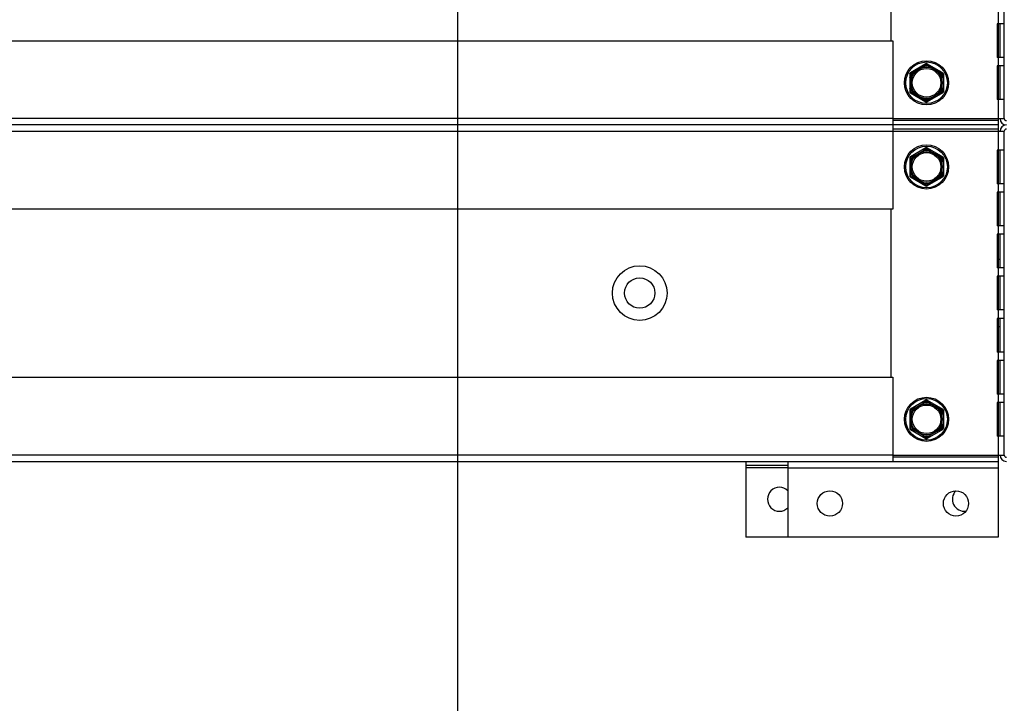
# Model space of a CAD drawing. Header units: millimetres. Extents: x -165365 to -33565, y 7406 to 103342.
# Tile 262 of 352: x -80090 to -79855, y 72775 to 72937. Entities that reach past the tile are written whole.
import ezdxf

# ---------------------------------------------------------------- set-up
doc = ezdxf.new("R2010")
doc.units = ezdxf.units.MM
doc.header["$MEASUREMENT"] = 0
doc.layers.add('FLUID-C6', color=7, linetype='Continuous')

# ---------------------------------------------------------------- blocks, each defined once
blk = doc.blocks.new('VVS075_H_eh_t')
at = {"color": 7, "linetype": 'Continuous'}
for p, q in [((27.29, 1371.5), (27.29, 241.5)), ((28.79, 266.5), (28.79, 1371.5)), ((47.29, 1371.5), (47.29, 266.5)), ((87.29, 266.5), (87.29, 1371.5)), ((105.79, 1371.5), (105.79, 266.5)), ((107.29, 241.5), (107.29, 1371.5)), ((108.79, 266.5), (108.79, 1371.5)), ((127.29, 1371.5), (127.29, 266.5)), ((9.29, 291.5), (9.29, 301.5)), ((27.29, 301.5), (9.29, 301.5)), ((25.79, 291.5), (25.79, 301.5)), ((26.29, 291.5), (26.29, 301.5)), ((9.29, 241.5), (9.29, 291.5)), ((27.29, 291.5), (9.29, 291.5)), ((25.74, 291.5), (25.74, 241.5)), ((47.29, 266.5), (27.29, 266.5)), ((28.29, 241.5), (28.29, 266.5)), ((28.79, 266.5), (28.79, 240)), ((87.29, 267), (47.29, 267)), ((127.29, 266.5), (87.29, 266.5)), ((105.79, 266.5), (105.79, 240)), ((106.29, 241.5), (106.29, 266.5)), ((108.29, 241.5), (108.29, 266.5)), ((108.79, 266.5), (108.79, 240)), ((167.29, 267), (127.29, 267)), ((39.43, 262.5), (35.16, 262.5)), ((36, 262.5), (36, 262.2)), ((38.59, 262.2), (38.59, 262.5)), ((99.43, 262.5), (95.16, 262.5)), ((96, 262.5), (96, 262.2)), ((98.59, 262.2), (98.59, 262.5)), ((119.43, 262.5), (115.16, 262.5)), ((116, 262.5), (116, 262.2)), ((118.59, 262.2), (118.59, 262.5)), ((34.9, 262.35), (32.76, 258.65)), ((34.73, 261.47), (33.44, 259.23)), ((34.73, 261.47), (34.47, 261.62)), ((34.64, 261.58), (34.73, 261.47)), ((36, 262.2), (35.95, 262.34)), ((38.58, 262.2), (36, 262.2)), ((38.63, 262.34), (38.59, 262.2)), ((41.82, 258.65), (39.69, 262.35)), ((40.11, 261.62), (39.85, 261.47)), ((39.85, 261.47), (39.95, 261.58)), ((41.14, 259.23), (39.85, 261.47)), ((94.9, 262.35), (92.76, 258.65)), ((94.73, 261.47), (93.44, 259.23)), ((94.73, 261.47), (94.47, 261.62)), ((94.64, 261.58), (94.73, 261.47)), ((96, 262.2), (95.95, 262.34)), ((98.58, 262.2), (96, 262.2)), ((98.63, 262.34), (98.59, 262.2)), ((101.82, 258.65), (99.69, 262.35)), ((100.11, 261.62), (99.85, 261.47)), ((99.85, 261.47), (99.95, 261.58)), ((101.14, 259.23), (99.85, 261.47)), ((114.9, 262.35), (112.76, 258.65)), ((114.73, 261.47), (113.44, 259.23)), ((114.73, 261.47), (114.47, 261.62)), ((114.64, 261.58), (114.73, 261.47)), ((116, 262.2), (115.95, 262.34)), ((118.58, 262.2), (116, 262.2)), ((118.63, 262.34), (118.59, 262.2)), ((121.82, 258.65), (119.69, 262.35)), ((120.11, 261.62), (119.85, 261.47)), ((119.85, 261.47), (119.95, 261.58)), ((121.14, 259.23), (119.85, 261.47)), ((34.9, 254.65), (32.76, 258.35)), ((33.18, 259.38), (33.44, 259.23)), ((33.44, 257.77), (33.18, 257.62)), ((33.44, 259.23), (33.29, 259.26)), ((33.29, 257.74), (33.44, 257.77)), ((34.73, 255.53), (33.44, 257.77)), ((41.82, 258.35), (39.69, 254.65)), ((39.85, 255.53), (41.14, 257.77)), ((41.14, 259.23), (41.4, 259.38)), ((41.29, 259.26), (41.14, 259.23)), ((41.14, 257.77), (41.29, 257.74)), ((41.4, 257.62), (41.14, 257.77)), ((94.9, 254.65), (92.76, 258.35)), ((93.18, 259.38), (93.44, 259.23)), ((93.44, 257.77), (93.18, 257.62)), ((93.44, 259.23), (93.29, 259.26)), ((93.29, 257.74), (93.44, 257.77)), ((94.73, 255.53), (93.44, 257.77)), ((101.82, 258.35), (99.69, 254.65)), ((99.85, 255.53), (101.14, 257.77)), ((101.14, 259.23), (101.4, 259.38)), ((101.29, 259.26), (101.14, 259.23)), ((101.4, 257.62), (101.14, 257.77)), ((101.14, 257.77), (101.29, 257.74)), ((114.9, 254.65), (112.76, 258.35)), ((113.18, 259.38), (113.44, 259.23)), ((113.44, 257.77), (113.18, 257.62)), ((113.44, 259.23), (113.29, 259.26)), ((113.29, 257.74), (113.44, 257.77)), ((114.73, 255.53), (113.44, 257.77)), ((121.82, 258.35), (119.69, 254.65)), ((119.85, 255.53), (121.14, 257.77)), ((121.14, 259.23), (121.4, 259.38)), ((121.29, 259.26), (121.14, 259.23)), ((121.4, 257.62), (121.14, 257.77)), ((121.14, 257.77), (121.29, 257.74)), ((34.47, 255.38), (34.73, 255.53)), ((34.73, 255.53), (34.64, 255.42)), ((39.95, 255.42), (39.85, 255.53)), ((39.85, 255.53), (40.11, 255.38)), ((94.47, 255.38), (94.73, 255.53)), ((94.73, 255.53), (94.64, 255.42)), ((99.95, 255.42), (99.85, 255.53)), ((99.85, 255.53), (100.11, 255.38)), ((114.47, 255.38), (114.73, 255.53)), ((114.73, 255.53), (114.64, 255.42)), ((119.95, 255.42), (119.85, 255.53)), ((119.85, 255.53), (120.11, 255.38)), ((39.43, 254.5), (35.16, 254.5)), ((35.95, 254.66), (36, 254.8)), ((36, 254.8), (36, 254.5)), ((36, 254.8), (38.58, 254.8)), ((38.59, 254.5), (38.59, 254.8)), ((38.59, 254.8), (38.63, 254.66)), ((99.43, 254.5), (95.16, 254.5)), ((95.95, 254.66), (96, 254.8)), ((96, 254.8), (96, 254.5)), ((96, 254.8), (98.58, 254.8)), ((98.59, 254.5), (98.59, 254.8)), ((98.59, 254.8), (98.63, 254.66)), ((119.43, 254.5), (115.16, 254.5)), ((115.95, 254.66), (116, 254.8)), ((116, 254.8), (116, 254.5)), ((116, 254.8), (118.58, 254.8)), ((118.59, 254.5), (118.59, 254.8)), ((118.59, 254.8), (118.63, 254.66)), ((27.29, 241.5), (9.29, 241.5)), ((267.29, 241.5), (27.29, 241.5)), ((33.29, 240), (33.29, 241.7)), ((41.29, 241.7), (33.29, 241.7)), ((41.29, 240), (41.29, 241.7)), ((43.29, 240), (43.29, 241.7)), ((51.29, 241.7), (43.29, 241.7)), ((51.29, 240), (51.29, 241.7)), ((53.29, 240), (53.29, 241.7)), ((61.29, 241.7), (53.29, 241.7)), ((59.29, 241), (59.29, 241.5)), ((61.29, 240), (61.29, 241.7)), ((63.29, 240), (63.29, 241.7)), ((71.29, 241.7), (63.29, 241.7)), ((71.29, 240), (71.29, 241.7)), ((73.29, 240), (73.29, 241.7)), ((81.29, 241.7), (73.29, 241.7)), ((75.29, 241), (75.29, 241.5)), ((81.29, 240), (81.29, 241.7)), ((83.29, 240), (83.29, 241.7)), ((91.29, 241.7), (83.29, 241.7)), ((91.29, 240), (91.29, 241.7)), ((93.29, 240), (93.29, 241.7)), ((101.29, 241.7), (93.29, 241.7)), ((101.29, 240), (101.29, 241.7)), ((113.29, 240), (113.29, 241.7)), ((121.29, 241.7), (113.29, 241.7)), ((121.29, 240), (121.29, 241.7)), ((123.29, 240), (123.29, 241.7)), ((131.29, 241.7), (123.29, 241.7)), ((131.29, 240), (131.29, 241.7)), ((28.79, 240), (105.79, 240)), ((33.29, 241), (41.29, 241)), ((43.29, 241), (51.29, 241)), ((53.29, 241), (61.29, 241)), ((63.29, 241), (71.29, 241)), ((73.29, 241), (81.29, 241)), ((83.29, 241), (91.29, 241)), ((93.29, 241), (101.29, 241)), ((108.79, 240), (185.79, 240)), ((113.29, 241), (121.29, 241)), ((123.29, 241), (131.29, 241))]:
    blk.add_line(p, q, dxfattribs=at)
for centre, radius in [((67.31, 326.75), 6.5), ((67.31, 326.75), 3.61), ((17.29, 281.5), 3), ((37.29, 258.5), 5.25), ((37.29, 258.5), 4.95), ((97.29, 258.5), 5.25), ((97.29, 258.5), 4.95), ((117.29, 258.5), 5.25), ((117.29, 258.5), 4.95), ((37.29, 258.5), 3.7), ((37.29, 258.5), 3.4), ((97.29, 258.5), 3.7), ((97.29, 258.5), 3.4), ((117.29, 258.5), 3.7), ((117.29, 258.5), 3.4), ((17.29, 251.5), 3)]:
    blk.add_circle(centre, radius, dxfattribs=at)
for centre, radius, start, end in [((18.29, 293.5), 2.85, 315.3283, 224.6717), ((35.16, 262.2), 0.3, 90, 150), ((39.43, 262.2), 0.3, 30, 90), ((95.16, 262.2), 0.3, 90, 150), ((99.43, 262.2), 0.3, 30, 90), ((115.16, 262.2), 0.3, 90, 150), ((119.43, 262.2), 0.3, 30, 90), ((37.29, 258.5), 4.07, 109.2624, 130.7599), ((37.29, 258.5), 3.92, 109.2697, 130.7298), ((37.29, 258.5), 3.92, 49.2683, 70.7314), ((37.29, 258.5), 4.07, 49.2707, 70.7292), ((35.79, 19.17), 243.19, 89.1263, 89.3308), ((-211.67, 112.26), 292.59, 30.6866, 30.8566), ((97.29, 258.5), 4.07, 109.2624, 130.7599), ((97.29, 258.5), 3.92, 109.2697, 130.7298), ((97.29, 258.5), 3.92, 49.2683, 70.7314), ((97.29, 258.5), 4.07, 49.2707, 70.7292), ((95.79, 19.17), 243.19, 89.1263, 89.3308), ((-151.67, 112.26), 292.59, 30.6866, 30.8566), ((117.29, 258.5), 4.07, 109.2624, 130.7599), ((117.29, 258.5), 3.92, 109.2697, 130.7298), ((117.29, 258.5), 3.92, 49.2683, 70.7314), ((117.29, 258.5), 4.07, 49.2707, 70.7292), ((115.79, 19.17), 243.19, 89.1263, 89.3308), ((-131.67, 112.26), 292.59, 30.6866, 30.8566), ((33.02, 258.5), 0.3, 150, 210), ((230.21, 148.51), 225.92, 150.6477, 150.8677), ((241.06, 374.51), 238.33, 209.1275, 209.3362), ((37.29, 258.5), 4.07, 169.28, 190.727), ((37.29, 258.5), 3.92, 169.2678, 190.7322), ((37.29, 258.5), 3.92, 349.2678, 10.7322), ((37.29, 258.5), 4.07, 349.2601, 10.7432), ((41.56, 258.5), 0.3, 330, 30), ((93.02, 258.5), 0.3, 150, 210), ((290.21, 148.51), 225.92, 150.6477, 150.8677), ((301.06, 374.51), 238.33, 209.1275, 209.3362), ((97.29, 258.5), 4.07, 169.28, 190.727), ((97.29, 258.5), 3.92, 169.2678, 190.7322), ((97.29, 258.5), 3.92, 349.2678, 10.7322), ((97.29, 258.5), 4.07, 349.2601, 10.7432), ((101.56, 258.5), 0.3, 330, 30), ((113.02, 258.5), 0.3, 150, 210), ((310.21, 148.51), 225.92, 150.6477, 150.8677), ((321.06, 374.51), 238.33, 209.1275, 209.3362), ((117.29, 258.5), 4.07, 169.28, 190.727), ((117.29, 258.5), 3.92, 169.2678, 190.7322), ((117.29, 258.5), 3.92, 349.2678, 10.7322), ((117.29, 258.5), 4.07, 349.2601, 10.7432), ((121.56, 258.5), 0.3, 330, 30), ((37.29, 258.5), 4.07, 229.241, 250.7414), ((37.29, 258.5), 3.92, 229.2701, 250.7304), ((37.29, 258.5), 3.92, 289.2686, 310.7317), ((37.29, 258.5), 4.07, 289.2707, 310.7293), ((-169.32, 379.52), 243.3, 329.1263, 329.3307), ((97.29, 258.5), 4.07, 229.241, 250.7414), ((97.29, 258.5), 3.92, 229.2701, 250.7304), ((97.29, 258.5), 3.92, 289.2686, 310.7317), ((97.29, 258.5), 4.07, 289.2707, 310.7293), ((-109.32, 379.52), 243.3, 329.1263, 329.3307), ((117.29, 258.5), 4.07, 229.241, 250.7414), ((117.29, 258.5), 3.92, 229.2701, 250.7304), ((117.29, 258.5), 3.92, 289.2686, 310.7317), ((117.29, 258.5), 4.07, 289.2707, 310.7293), ((-89.32, 379.52), 243.3, 329.1263, 329.3307), ((35.16, 254.8), 0.3, 210, 270), ((35.13, 546.9), 292.26, 270.6864, 270.8566), ((39.43, 254.8), 0.3, 270, 330), ((95.16, 254.8), 0.3, 210, 270), ((95.13, 546.9), 292.26, 270.6864, 270.8566), ((99.43, 254.8), 0.3, 270, 330), ((115.16, 254.8), 0.3, 210, 270), ((115.13, 546.9), 292.26, 270.6864, 270.8566), ((119.43, 254.8), 0.3, 270, 330), ((18.29, 249.5), 2.85, 45.3764, 187.6431), ((28.79, 239.5), 1.5, 90, 180), ((28.79, 239.5), 0.5, 90, 180), ((105.79, 239.5), 1.5, 0, 90), ((105.79, 239.5), 0.5, 0, 90), ((108.79, 239.5), 1.5, 90, 180), ((108.79, 239.5), 0.5, 90, 180)]:
    blk.add_arc(centre, radius, start, end, dxfattribs=at)
for points, knots in [([(35.16, 262.5), (35.15, 262.5), (35.14, 262.5), (35.13, 262.49), (35.12, 262.47), (35.11, 262.45), (35.1, 262.43), (35.09, 262.39), (35.08, 262.35), (35.08, 262.33)], [0, 0, 0, 0, 0.063655, 0.136554, 0.228783, 0.343466, 0.479707, 0.636071, 1, 1, 1, 1]), ([(35.95, 262.34), (35.95, 262.36), (35.95, 262.39), (35.96, 262.43), (35.97, 262.46), (35.97, 262.47), (35.98, 262.49), (35.99, 262.5), (36, 262.5)], [0, 0, 0, 0, 0.385515, 0.548951, 0.688666, 0.803189, 0.891851, 1, 1, 1, 1]), ([(38.59, 262.5), (38.59, 262.5), (38.59, 262.5), (38.59, 262.5), (38.59, 262.49), (38.6, 262.49), (38.61, 262.48), (38.62, 262.46), (38.62, 262.43), (38.63, 262.41), (38.63, 262.37), (38.63, 262.35), (38.63, 262.34)], [0, 0, 0, 0, 0.00926, 0.031065, 0.06282, 0.102186, 0.196528, 0.311148, 0.450249, 0.614436, 0.799525, 1, 1, 1, 1]), ([(39.43, 262.5), (39.43, 262.5), (39.44, 262.5), (39.45, 262.49), (39.46, 262.47), (39.47, 262.45), (39.48, 262.43), (39.49, 262.39), (39.5, 262.35), (39.5, 262.33)], [0, 0, 0, 0, 0.063655, 0.136554, 0.228783, 0.343466, 0.479707, 0.636071, 1, 1, 1, 1]), ([(95.16, 262.5), (95.15, 262.5), (95.14, 262.5), (95.13, 262.49), (95.12, 262.47), (95.11, 262.45), (95.1, 262.43), (95.09, 262.39), (95.08, 262.35), (95.08, 262.33)], [0, 0, 0, 0, 0.063655, 0.136554, 0.228783, 0.343466, 0.479707, 0.636071, 1, 1, 1, 1]), ([(95.95, 262.34), (95.95, 262.36), (95.95, 262.39), (95.96, 262.43), (95.97, 262.46), (95.97, 262.47), (95.98, 262.49), (95.99, 262.5), (96, 262.5)], [0, 0, 0, 0, 0.385515, 0.548951, 0.688666, 0.803189, 0.891851, 1, 1, 1, 1]), ([(98.59, 262.5), (98.59, 262.5), (98.59, 262.5), (98.59, 262.5), (98.59, 262.49), (98.6, 262.49), (98.61, 262.48), (98.62, 262.46), (98.62, 262.43), (98.63, 262.41), (98.63, 262.37), (98.63, 262.35), (98.63, 262.34)], [0, 0, 0, 0, 0.00926, 0.031065, 0.06282, 0.102186, 0.196528, 0.311148, 0.450249, 0.614436, 0.799525, 1, 1, 1, 1]), ([(99.43, 262.5), (99.43, 262.5), (99.44, 262.5), (99.45, 262.49), (99.46, 262.47), (99.47, 262.45), (99.48, 262.43), (99.49, 262.39), (99.5, 262.35), (99.5, 262.33)], [0, 0, 0, 0, 0.063655, 0.136554, 0.228783, 0.343466, 0.479707, 0.636071, 1, 1, 1, 1]), ([(115.16, 262.5), (115.15, 262.5), (115.14, 262.5), (115.13, 262.49), (115.12, 262.47), (115.11, 262.45), (115.1, 262.43), (115.09, 262.39), (115.08, 262.35), (115.08, 262.33)], [0, 0, 0, 0, 0.063655, 0.136554, 0.228783, 0.343466, 0.479707, 0.636071, 1, 1, 1, 1]), ([(115.95, 262.34), (115.95, 262.36), (115.95, 262.39), (115.96, 262.43), (115.97, 262.46), (115.97, 262.47), (115.98, 262.49), (115.99, 262.5), (116, 262.5)], [0, 0, 0, 0, 0.385515, 0.548951, 0.688666, 0.803189, 0.891851, 1, 1, 1, 1]), ([(118.59, 262.5), (118.59, 262.5), (118.59, 262.5), (118.59, 262.5), (118.59, 262.49), (118.6, 262.49), (118.61, 262.48), (118.62, 262.46), (118.62, 262.43), (118.63, 262.41), (118.63, 262.37), (118.63, 262.35), (118.63, 262.34)], [0, 0, 0, 0, 0.00926, 0.031065, 0.06282, 0.102186, 0.196528, 0.311148, 0.450249, 0.614436, 0.799525, 1, 1, 1, 1]), ([(119.43, 262.5), (119.43, 262.5), (119.44, 262.5), (119.45, 262.49), (119.46, 262.47), (119.47, 262.45), (119.48, 262.43), (119.49, 262.39), (119.5, 262.35), (119.5, 262.33)], [0, 0, 0, 0, 0.063655, 0.136554, 0.228783, 0.343466, 0.479707, 0.636071, 1, 1, 1, 1]), ([(34.47, 261.62), (34.47, 261.62), (34.48, 261.62), (34.48, 261.62), (34.48, 261.62), (34.49, 261.63), (34.51, 261.63), (34.53, 261.62), (34.55, 261.62), (34.58, 261.61), (34.61, 261.6), (34.63, 261.59), (34.64, 261.58)], [0, 0, 0, 0, 0.009197, 0.030952, 0.062668, 0.102006, 0.19633, 0.310966, 0.4501, 0.614328, 0.799469, 1, 1, 1, 1]), ([(34.63, 261.58), (34.71, 261.71), (34.86, 261.96), (35.01, 262.21), (35.08, 262.33)], [0, 0, 0, 0, 0.502746, 1, 1, 1, 1]), ([(34.9, 262.35), (34.9, 262.35), (34.9, 262.36), (34.92, 262.37), (34.94, 262.37), (34.96, 262.37), (34.99, 262.36), (35.03, 262.35), (35.06, 262.34), (35.08, 262.33)], [0, 0, 0, 0, 0.063655, 0.136554, 0.228783, 0.343466, 0.479707, 0.636071, 1, 1, 1, 1]), ([(35.08, 262.33), (35.15, 262.33), (35.44, 262.34), (35.73, 262.34), (35.95, 262.34)], [0, 0, 0, 0, 0.247948, 1, 1, 1, 1]), ([(39.69, 262.35), (39.69, 262.35), (39.68, 262.36), (39.66, 262.37), (39.65, 262.37), (39.62, 262.37), (39.6, 262.36), (39.56, 262.35), (39.52, 262.34), (39.5, 262.33)], [0, 0, 0, 0, 0.063655, 0.136554, 0.228783, 0.343466, 0.479707, 0.636071, 1, 1, 1, 1]), ([(39.95, 261.58), (39.97, 261.59), (40, 261.61), (40.03, 261.62), (40.06, 261.62), (40.08, 261.63), (40.09, 261.63), (40.11, 261.63), (40.11, 261.62)], [0, 0, 0, 0, 0.385393, 0.548777, 0.688455, 0.802963, 0.891644, 1, 1, 1, 1]), ([(94.47, 261.62), (94.47, 261.62), (94.48, 261.62), (94.48, 261.62), (94.48, 261.62), (94.49, 261.63), (94.51, 261.63), (94.53, 261.62), (94.55, 261.62), (94.58, 261.61), (94.61, 261.6), (94.63, 261.59), (94.64, 261.58)], [0, 0, 0, 0, 0.009197, 0.030952, 0.062668, 0.102006, 0.19633, 0.310966, 0.4501, 0.614328, 0.799469, 1, 1, 1, 1]), ([(94.63, 261.58), (94.71, 261.71), (94.86, 261.96), (95.01, 262.21), (95.08, 262.33)], [0, 0, 0, 0, 0.502746, 1, 1, 1, 1]), ([(94.9, 262.35), (94.9, 262.35), (94.9, 262.36), (94.92, 262.37), (94.94, 262.37), (94.96, 262.37), (94.99, 262.36), (95.03, 262.35), (95.06, 262.34), (95.08, 262.33)], [0, 0, 0, 0, 0.063655, 0.136554, 0.228783, 0.343466, 0.479707, 0.636071, 1, 1, 1, 1]), ([(95.08, 262.33), (95.15, 262.33), (95.44, 262.34), (95.73, 262.34), (95.95, 262.34)], [0, 0, 0, 0, 0.247948, 1, 1, 1, 1]), ([(99.69, 262.35), (99.69, 262.35), (99.68, 262.36), (99.66, 262.37), (99.65, 262.37), (99.62, 262.37), (99.6, 262.36), (99.56, 262.35), (99.52, 262.34), (99.5, 262.33)], [0, 0, 0, 0, 0.063655, 0.136554, 0.228783, 0.343466, 0.479707, 0.636071, 1, 1, 1, 1]), ([(99.95, 261.58), (99.97, 261.59), (100, 261.61), (100.03, 261.62), (100.06, 261.62), (100.08, 261.63), (100.09, 261.63), (100.11, 261.63), (100.11, 261.62)], [0, 0, 0, 0, 0.385393, 0.548777, 0.688455, 0.802963, 0.891644, 1, 1, 1, 1]), ([(114.47, 261.62), (114.47, 261.62), (114.48, 261.62), (114.48, 261.62), (114.48, 261.62), (114.49, 261.63), (114.51, 261.63), (114.53, 261.62), (114.55, 261.62), (114.58, 261.61), (114.61, 261.6), (114.63, 261.59), (114.64, 261.58)], [0, 0, 0, 0, 0.009197, 0.030952, 0.062668, 0.102006, 0.19633, 0.310966, 0.4501, 0.614328, 0.799469, 1, 1, 1, 1]), ([(114.63, 261.58), (114.71, 261.71), (114.86, 261.96), (115.01, 262.21), (115.08, 262.33)], [0, 0, 0, 0, 0.502746, 1, 1, 1, 1]), ([(114.9, 262.35), (114.9, 262.35), (114.9, 262.36), (114.92, 262.37), (114.94, 262.37), (114.96, 262.37), (114.99, 262.36), (115.03, 262.35), (115.06, 262.34), (115.08, 262.33)], [0, 0, 0, 0, 0.063655, 0.136554, 0.228783, 0.343466, 0.479707, 0.636071, 1, 1, 1, 1]), ([(115.08, 262.33), (115.15, 262.33), (115.44, 262.34), (115.73, 262.34), (115.95, 262.34)], [0, 0, 0, 0, 0.247948, 1, 1, 1, 1]), ([(119.69, 262.35), (119.69, 262.35), (119.68, 262.36), (119.66, 262.37), (119.65, 262.37), (119.62, 262.37), (119.6, 262.36), (119.56, 262.35), (119.52, 262.34), (119.5, 262.33)], [0, 0, 0, 0, 0.063655, 0.136554, 0.228783, 0.343466, 0.479707, 0.636071, 1, 1, 1, 1]), ([(119.95, 261.58), (119.97, 261.59), (120, 261.61), (120.03, 261.62), (120.06, 261.62), (120.08, 261.63), (120.09, 261.63), (120.11, 261.63), (120.11, 261.62)], [0, 0, 0, 0, 0.385393, 0.548777, 0.688455, 0.802963, 0.891644, 1, 1, 1, 1]), ([(32.76, 258.65), (32.76, 258.65), (32.75, 258.64), (32.76, 258.62), (32.77, 258.61), (32.78, 258.59), (32.79, 258.57), (32.82, 258.54), (32.85, 258.52), (32.87, 258.5)], [0, 0, 0, 0, 0.063655, 0.136554, 0.228783, 0.343466, 0.479707, 0.636071, 1, 1, 1, 1]), ([(32.76, 258.35), (32.76, 258.35), (32.75, 258.36), (32.76, 258.38), (32.77, 258.39), (32.78, 258.41), (32.79, 258.43), (32.82, 258.46), (32.85, 258.48), (32.87, 258.5)], [0, 0, 0, 0, 0.063655, 0.136554, 0.228783, 0.343466, 0.479707, 0.636071, 1, 1, 1, 1]), ([(33.29, 259.26), (33.28, 259.27), (33.25, 259.29), (33.22, 259.32), (33.2, 259.33), (33.19, 259.35), (33.18, 259.36), (33.18, 259.37), (33.18, 259.38)], [0, 0, 0, 0, 0.385525, 0.548965, 0.688683, 0.803208, 0.891868, 1, 1, 1, 1]), ([(33.18, 257.62), (33.18, 257.62), (33.18, 257.62), (33.18, 257.63), (33.18, 257.63), (33.18, 257.64), (33.19, 257.65), (33.2, 257.67), (33.22, 257.68), (33.24, 257.7), (33.27, 257.72), (33.28, 257.74), (33.29, 257.74)], [0, 0, 0, 0, 0.00918, 0.030921, 0.062627, 0.101958, 0.196277, 0.310917, 0.45006, 0.614299, 0.799454, 1, 1, 1, 1]), ([(41.4, 259.38), (41.4, 259.38), (41.4, 259.38), (41.4, 259.37), (41.4, 259.37), (41.4, 259.36), (41.39, 259.35), (41.38, 259.33), (41.36, 259.32), (41.34, 259.3), (41.32, 259.28), (41.3, 259.26), (41.29, 259.26)], [0, 0, 0, 0, 0.009189, 0.030936, 0.062647, 0.101981, 0.196303, 0.310941, 0.450079, 0.614313, 0.799461, 1, 1, 1, 1]), ([(41.29, 259.26), (41.36, 259.13), (41.5, 258.88), (41.64, 258.63), (41.71, 258.5)], [0, 0, 0, 0, 0.50272, 1, 1, 1, 1]), ([(41.71, 258.5), (41.64, 258.37), (41.5, 258.12), (41.36, 257.87), (41.29, 257.74)], [0, 0, 0, 0, 0.497285, 1, 1, 1, 1]), ([(41.29, 257.74), (41.31, 257.73), (41.33, 257.71), (41.36, 257.68), (41.38, 257.67), (41.39, 257.65), (41.4, 257.64), (41.41, 257.63), (41.4, 257.62)], [0, 0, 0, 0, 0.385513, 0.548948, 0.688663, 0.803186, 0.891848, 1, 1, 1, 1]), ([(41.82, 258.65), (41.83, 258.65), (41.83, 258.64), (41.83, 258.62), (41.82, 258.61), (41.81, 258.59), (41.79, 258.57), (41.76, 258.54), (41.73, 258.52), (41.71, 258.5)], [0, 0, 0, 0, 0.063655, 0.136554, 0.228783, 0.343466, 0.479707, 0.636071, 1, 1, 1, 1]), ([(41.82, 258.35), (41.83, 258.35), (41.83, 258.36), (41.83, 258.38), (41.82, 258.39), (41.81, 258.41), (41.79, 258.43), (41.76, 258.46), (41.73, 258.48), (41.71, 258.5)], [0, 0, 0, 0, 0.063655, 0.136554, 0.228783, 0.343466, 0.479707, 0.636071, 1, 1, 1, 1]), ([(92.76, 258.65), (92.76, 258.65), (92.75, 258.64), (92.76, 258.62), (92.77, 258.61), (92.78, 258.59), (92.79, 258.57), (92.82, 258.54), (92.85, 258.52), (92.87, 258.5)], [0, 0, 0, 0, 0.063655, 0.136554, 0.228783, 0.343466, 0.479707, 0.636071, 1, 1, 1, 1]), ([(92.76, 258.35), (92.76, 258.35), (92.75, 258.36), (92.76, 258.38), (92.77, 258.39), (92.78, 258.41), (92.79, 258.43), (92.82, 258.46), (92.85, 258.48), (92.87, 258.5)], [0, 0, 0, 0, 0.063655, 0.136554, 0.228783, 0.343466, 0.479707, 0.636071, 1, 1, 1, 1]), ([(93.29, 259.26), (93.28, 259.27), (93.25, 259.29), (93.22, 259.32), (93.2, 259.33), (93.19, 259.35), (93.18, 259.36), (93.18, 259.37), (93.18, 259.38)], [0, 0, 0, 0, 0.385525, 0.548965, 0.688683, 0.803208, 0.891868, 1, 1, 1, 1]), ([(93.18, 257.62), (93.18, 257.62), (93.18, 257.62), (93.18, 257.63), (93.18, 257.63), (93.18, 257.64), (93.19, 257.65), (93.2, 257.67), (93.22, 257.68), (93.24, 257.7), (93.27, 257.72), (93.28, 257.74), (93.29, 257.74)], [0, 0, 0, 0, 0.00918, 0.030921, 0.062627, 0.101958, 0.196277, 0.310917, 0.45006, 0.614299, 0.799454, 1, 1, 1, 1]), ([(101.4, 259.38), (101.4, 259.38), (101.4, 259.38), (101.4, 259.37), (101.4, 259.37), (101.4, 259.36), (101.39, 259.35), (101.38, 259.33), (101.36, 259.32), (101.34, 259.3), (101.32, 259.28), (101.3, 259.26), (101.29, 259.26)], [0, 0, 0, 0, 0.009189, 0.030936, 0.062647, 0.101981, 0.196303, 0.310941, 0.450079, 0.614313, 0.799461, 1, 1, 1, 1]), ([(101.29, 259.26), (101.36, 259.13), (101.5, 258.88), (101.64, 258.63), (101.71, 258.5)], [0, 0, 0, 0, 0.50272, 1, 1, 1, 1]), ([(101.71, 258.5), (101.64, 258.37), (101.5, 258.12), (101.36, 257.87), (101.29, 257.74)], [0, 0, 0, 0, 0.497285, 1, 1, 1, 1]), ([(101.29, 257.74), (101.31, 257.73), (101.33, 257.71), (101.36, 257.68), (101.38, 257.67), (101.39, 257.65), (101.4, 257.64), (101.41, 257.63), (101.4, 257.62)], [0, 0, 0, 0, 0.385513, 0.548948, 0.688663, 0.803186, 0.891848, 1, 1, 1, 1]), ([(101.82, 258.65), (101.83, 258.65), (101.83, 258.64), (101.83, 258.62), (101.82, 258.61), (101.81, 258.59), (101.79, 258.57), (101.76, 258.54), (101.73, 258.52), (101.71, 258.5)], [0, 0, 0, 0, 0.063655, 0.136554, 0.228783, 0.343466, 0.479707, 0.636071, 1, 1, 1, 1]), ([(101.82, 258.35), (101.83, 258.35), (101.83, 258.36), (101.83, 258.38), (101.82, 258.39), (101.81, 258.41), (101.79, 258.43), (101.76, 258.46), (101.73, 258.48), (101.71, 258.5)], [0, 0, 0, 0, 0.063655, 0.136554, 0.228783, 0.343466, 0.479707, 0.636071, 1, 1, 1, 1]), ([(112.76, 258.65), (112.76, 258.65), (112.75, 258.64), (112.76, 258.62), (112.77, 258.61), (112.78, 258.59), (112.79, 258.57), (112.82, 258.54), (112.85, 258.52), (112.87, 258.5)], [0, 0, 0, 0, 0.063655, 0.136554, 0.228783, 0.343466, 0.479707, 0.636071, 1, 1, 1, 1]), ([(112.76, 258.35), (112.76, 258.35), (112.75, 258.36), (112.76, 258.38), (112.77, 258.39), (112.78, 258.41), (112.79, 258.43), (112.82, 258.46), (112.85, 258.48), (112.87, 258.5)], [0, 0, 0, 0, 0.063655, 0.136554, 0.228783, 0.343466, 0.479707, 0.636071, 1, 1, 1, 1]), ([(113.29, 259.26), (113.28, 259.27), (113.25, 259.29), (113.22, 259.32), (113.2, 259.33), (113.19, 259.35), (113.18, 259.36), (113.18, 259.37), (113.18, 259.38)], [0, 0, 0, 0, 0.385525, 0.548965, 0.688683, 0.803208, 0.891868, 1, 1, 1, 1]), ([(113.18, 257.62), (113.18, 257.62), (113.18, 257.62), (113.18, 257.63), (113.18, 257.63), (113.18, 257.64), (113.19, 257.65), (113.2, 257.67), (113.22, 257.68), (113.24, 257.7), (113.27, 257.72), (113.28, 257.74), (113.29, 257.74)], [0, 0, 0, 0, 0.00918, 0.030921, 0.062627, 0.101958, 0.196277, 0.310917, 0.45006, 0.614299, 0.799454, 1, 1, 1, 1]), ([(121.4, 259.38), (121.4, 259.38), (121.4, 259.38), (121.4, 259.37), (121.4, 259.37), (121.4, 259.36), (121.39, 259.35), (121.38, 259.33), (121.36, 259.32), (121.34, 259.3), (121.32, 259.28), (121.3, 259.26), (121.29, 259.26)], [0, 0, 0, 0, 0.009189, 0.030936, 0.062647, 0.101981, 0.196303, 0.310941, 0.450079, 0.614313, 0.799461, 1, 1, 1, 1]), ([(121.29, 259.26), (121.36, 259.13), (121.5, 258.88), (121.64, 258.63), (121.71, 258.5)], [0, 0, 0, 0, 0.50272, 1, 1, 1, 1]), ([(121.71, 258.5), (121.64, 258.37), (121.5, 258.12), (121.36, 257.87), (121.29, 257.74)], [0, 0, 0, 0, 0.497285, 1, 1, 1, 1]), ([(121.29, 257.74), (121.31, 257.73), (121.33, 257.71), (121.36, 257.68), (121.38, 257.67), (121.39, 257.65), (121.4, 257.64), (121.41, 257.63), (121.4, 257.62)], [0, 0, 0, 0, 0.385513, 0.548948, 0.688663, 0.803186, 0.891848, 1, 1, 1, 1]), ([(121.82, 258.65), (121.83, 258.65), (121.83, 258.64), (121.83, 258.62), (121.82, 258.61), (121.81, 258.59), (121.79, 258.57), (121.76, 258.54), (121.73, 258.52), (121.71, 258.5)], [0, 0, 0, 0, 0.063655, 0.136554, 0.228783, 0.343466, 0.479707, 0.636071, 1, 1, 1, 1]), ([(121.82, 258.35), (121.83, 258.35), (121.83, 258.36), (121.83, 258.38), (121.82, 258.39), (121.81, 258.41), (121.79, 258.43), (121.76, 258.46), (121.73, 258.48), (121.71, 258.5)], [0, 0, 0, 0, 0.063655, 0.136554, 0.228783, 0.343466, 0.479707, 0.636071, 1, 1, 1, 1]), ([(34.64, 255.42), (34.62, 255.41), (34.59, 255.39), (34.55, 255.38), (34.53, 255.38), (34.51, 255.37), (34.49, 255.37), (34.48, 255.37), (34.47, 255.38)], [0, 0, 0, 0, 0.385498, 0.548927, 0.688637, 0.803159, 0.891823, 1, 1, 1, 1]), ([(35.08, 254.67), (35.01, 254.79), (34.86, 255.04), (34.71, 255.29), (34.63, 255.42)], [0, 0, 0, 0, 0.497255, 1, 1, 1, 1]), ([(40.11, 255.38), (40.11, 255.38), (40.11, 255.38), (40.1, 255.38), (40.1, 255.37), (40.09, 255.37), (40.08, 255.37), (40.06, 255.38), (40.03, 255.38), (40.01, 255.39), (39.98, 255.4), (39.96, 255.41), (39.95, 255.42)], [0, 0, 0, 0, 0.00926, 0.031065, 0.06282, 0.102185, 0.196528, 0.311147, 0.450249, 0.614435, 0.799525, 1, 1, 1, 1]), ([(94.64, 255.42), (94.62, 255.41), (94.59, 255.39), (94.55, 255.38), (94.53, 255.38), (94.51, 255.37), (94.49, 255.37), (94.48, 255.37), (94.47, 255.38)], [0, 0, 0, 0, 0.385498, 0.548927, 0.688637, 0.803159, 0.891823, 1, 1, 1, 1]), ([(95.08, 254.67), (95.01, 254.79), (94.86, 255.04), (94.71, 255.29), (94.63, 255.42)], [0, 0, 0, 0, 0.497255, 1, 1, 1, 1]), ([(100.11, 255.38), (100.11, 255.38), (100.11, 255.38), (100.1, 255.38), (100.1, 255.37), (100.09, 255.37), (100.08, 255.37), (100.06, 255.38), (100.03, 255.38), (100.01, 255.39), (99.98, 255.4), (99.96, 255.41), (99.95, 255.42)], [0, 0, 0, 0, 0.00926, 0.031065, 0.06282, 0.102185, 0.196528, 0.311147, 0.450249, 0.614435, 0.799525, 1, 1, 1, 1]), ([(114.64, 255.42), (114.62, 255.41), (114.59, 255.39), (114.55, 255.38), (114.53, 255.38), (114.51, 255.37), (114.49, 255.37), (114.48, 255.37), (114.47, 255.38)], [0, 0, 0, 0, 0.385498, 0.548927, 0.688637, 0.803159, 0.891823, 1, 1, 1, 1]), ([(115.08, 254.67), (115.01, 254.79), (114.86, 255.04), (114.71, 255.29), (114.63, 255.42)], [0, 0, 0, 0, 0.497255, 1, 1, 1, 1]), ([(120.11, 255.38), (120.11, 255.38), (120.11, 255.38), (120.1, 255.38), (120.1, 255.37), (120.09, 255.37), (120.08, 255.37), (120.06, 255.38), (120.03, 255.38), (120.01, 255.39), (119.98, 255.4), (119.96, 255.41), (119.95, 255.42)], [0, 0, 0, 0, 0.00926, 0.031065, 0.06282, 0.102185, 0.196528, 0.311147, 0.450249, 0.614435, 0.799525, 1, 1, 1, 1]), ([(34.9, 254.65), (34.9, 254.65), (34.9, 254.64), (34.92, 254.63), (34.94, 254.63), (34.96, 254.63), (34.99, 254.64), (35.03, 254.65), (35.06, 254.66), (35.08, 254.67)], [0, 0, 0, 0, 0.063655, 0.136554, 0.228783, 0.343466, 0.479707, 0.636071, 1, 1, 1, 1]), ([(35.95, 254.66), (35.8, 254.66), (35.51, 254.66), (35.22, 254.67), (35.08, 254.67)], [0, 0, 0, 0, 0.502718, 1, 1, 1, 1]), ([(35.16, 254.5), (35.15, 254.5), (35.14, 254.5), (35.13, 254.51), (35.12, 254.53), (35.11, 254.55), (35.1, 254.57), (35.09, 254.61), (35.08, 254.65), (35.08, 254.67)], [0, 0, 0, 0, 0.063655, 0.136554, 0.228783, 0.343466, 0.479707, 0.636071, 1, 1, 1, 1]), ([(36, 254.5), (36, 254.5), (36, 254.5), (35.99, 254.5), (35.99, 254.51), (35.98, 254.51), (35.97, 254.52), (35.97, 254.54), (35.96, 254.57), (35.96, 254.59), (35.95, 254.63), (35.95, 254.65), (35.95, 254.66)], [0, 0, 0, 0, 0.009188, 0.030934, 0.062645, 0.101978, 0.1963, 0.310938, 0.450077, 0.614311, 0.79946, 1, 1, 1, 1]), ([(38.63, 254.66), (38.63, 254.64), (38.63, 254.61), (38.62, 254.57), (38.61, 254.54), (38.61, 254.53), (38.6, 254.51), (38.59, 254.5), (38.59, 254.5)], [0, 0, 0, 0, 0.385393, 0.548777, 0.688454, 0.802963, 0.891644, 1, 1, 1, 1]), ([(39.43, 254.5), (39.43, 254.5), (39.44, 254.5), (39.45, 254.51), (39.46, 254.53), (39.47, 254.55), (39.48, 254.57), (39.49, 254.61), (39.5, 254.65), (39.5, 254.67)], [0, 0, 0, 0, 0.063655, 0.136554, 0.228783, 0.343466, 0.479707, 0.636071, 1, 1, 1, 1]), ([(39.69, 254.65), (39.69, 254.65), (39.68, 254.64), (39.66, 254.63), (39.65, 254.63), (39.62, 254.63), (39.6, 254.64), (39.56, 254.65), (39.52, 254.66), (39.5, 254.67)], [0, 0, 0, 0, 0.063655, 0.136554, 0.228783, 0.343466, 0.479707, 0.636071, 1, 1, 1, 1]), ([(94.9, 254.65), (94.9, 254.65), (94.9, 254.64), (94.92, 254.63), (94.94, 254.63), (94.96, 254.63), (94.99, 254.64), (95.03, 254.65), (95.06, 254.66), (95.08, 254.67)], [0, 0, 0, 0, 0.063655, 0.136554, 0.228783, 0.343466, 0.479707, 0.636071, 1, 1, 1, 1]), ([(95.95, 254.66), (95.8, 254.66), (95.51, 254.66), (95.22, 254.67), (95.08, 254.67)], [0, 0, 0, 0, 0.502718, 1, 1, 1, 1]), ([(95.16, 254.5), (95.15, 254.5), (95.14, 254.5), (95.13, 254.51), (95.12, 254.53), (95.11, 254.55), (95.1, 254.57), (95.09, 254.61), (95.08, 254.65), (95.08, 254.67)], [0, 0, 0, 0, 0.063655, 0.136554, 0.228783, 0.343466, 0.479707, 0.636071, 1, 1, 1, 1]), ([(96, 254.5), (96, 254.5), (96, 254.5), (95.99, 254.5), (95.99, 254.51), (95.98, 254.51), (95.97, 254.52), (95.97, 254.54), (95.96, 254.57), (95.96, 254.59), (95.95, 254.63), (95.95, 254.65), (95.95, 254.66)], [0, 0, 0, 0, 0.009188, 0.030934, 0.062645, 0.101978, 0.1963, 0.310938, 0.450077, 0.614311, 0.79946, 1, 1, 1, 1]), ([(98.63, 254.66), (98.63, 254.64), (98.63, 254.61), (98.62, 254.57), (98.61, 254.54), (98.61, 254.53), (98.6, 254.51), (98.59, 254.5), (98.59, 254.5)], [0, 0, 0, 0, 0.385393, 0.548777, 0.688454, 0.802963, 0.891644, 1, 1, 1, 1]), ([(99.43, 254.5), (99.43, 254.5), (99.44, 254.5), (99.45, 254.51), (99.46, 254.53), (99.47, 254.55), (99.48, 254.57), (99.49, 254.61), (99.5, 254.65), (99.5, 254.67)], [0, 0, 0, 0, 0.063655, 0.136554, 0.228783, 0.343466, 0.479707, 0.636071, 1, 1, 1, 1]), ([(99.69, 254.65), (99.69, 254.65), (99.68, 254.64), (99.66, 254.63), (99.65, 254.63), (99.62, 254.63), (99.6, 254.64), (99.56, 254.65), (99.52, 254.66), (99.5, 254.67)], [0, 0, 0, 0, 0.063655, 0.136554, 0.228783, 0.343466, 0.479707, 0.636071, 1, 1, 1, 1]), ([(114.9, 254.65), (114.9, 254.65), (114.9, 254.64), (114.92, 254.63), (114.94, 254.63), (114.96, 254.63), (114.99, 254.64), (115.03, 254.65), (115.06, 254.66), (115.08, 254.67)], [0, 0, 0, 0, 0.063655, 0.136554, 0.228783, 0.343466, 0.479707, 0.636071, 1, 1, 1, 1]), ([(115.95, 254.66), (115.8, 254.66), (115.51, 254.66), (115.22, 254.67), (115.08, 254.67)], [0, 0, 0, 0, 0.502718, 1, 1, 1, 1]), ([(115.16, 254.5), (115.15, 254.5), (115.14, 254.5), (115.13, 254.51), (115.12, 254.53), (115.11, 254.55), (115.1, 254.57), (115.09, 254.61), (115.08, 254.65), (115.08, 254.67)], [0, 0, 0, 0, 0.063655, 0.136554, 0.228783, 0.343466, 0.479707, 0.636071, 1, 1, 1, 1]), ([(116, 254.5), (116, 254.5), (116, 254.5), (115.99, 254.5), (115.99, 254.51), (115.98, 254.51), (115.97, 254.52), (115.97, 254.54), (115.96, 254.57), (115.96, 254.59), (115.95, 254.63), (115.95, 254.65), (115.95, 254.66)], [0, 0, 0, 0, 0.009188, 0.030934, 0.062645, 0.101978, 0.1963, 0.310938, 0.450077, 0.614311, 0.79946, 1, 1, 1, 1]), ([(118.63, 254.66), (118.63, 254.64), (118.63, 254.61), (118.62, 254.57), (118.61, 254.54), (118.61, 254.53), (118.6, 254.51), (118.59, 254.5), (118.59, 254.5)], [0, 0, 0, 0, 0.385393, 0.548777, 0.688454, 0.802963, 0.891644, 1, 1, 1, 1]), ([(119.43, 254.5), (119.43, 254.5), (119.44, 254.5), (119.45, 254.51), (119.46, 254.53), (119.47, 254.55), (119.48, 254.57), (119.49, 254.61), (119.5, 254.65), (119.5, 254.67)], [0, 0, 0, 0, 0.063655, 0.136554, 0.228783, 0.343466, 0.479707, 0.636071, 1, 1, 1, 1]), ([(119.69, 254.65), (119.69, 254.65), (119.68, 254.64), (119.66, 254.63), (119.65, 254.63), (119.62, 254.63), (119.6, 254.64), (119.56, 254.65), (119.52, 254.66), (119.5, 254.67)], [0, 0, 0, 0, 0.063655, 0.136554, 0.228783, 0.343466, 0.479707, 0.636071, 1, 1, 1, 1])]:
    blk.add_open_spline(points, degree=3, knots=knots, dxfattribs=at)
blk = doc.blocks.new('A$C67D5CFA7')
blk.add_blockref('VVS075_H_eh_t', (1204, 735.96))
blk = doc.blocks.new('A$C67D5CFBA')
blk.add_blockref('VVS075_H_eh_t', (1204, 735.96))

msp = doc.modelspace()

# ---------------------------------------------------------------- linework, layer by layer
at = {"layer": 'FLUID-C6', "linetype": 'ByBlock'}
msp.add_line((-79985.29119, 72419.78074, 3549.93637), (-79985.29119, 73286.78074, 3549.93637), dxfattribs=at)

# ---------------------------------------------------------------- block references
at = {"rotation": 90}
for name in ['A$C67D5CFA7', 'A$C67D5CFBA']:
    msp.add_blockref(name, (-78879.33119, 71601.08966), dxfattribs=at)

doc.saveas('drawing.dxf')
